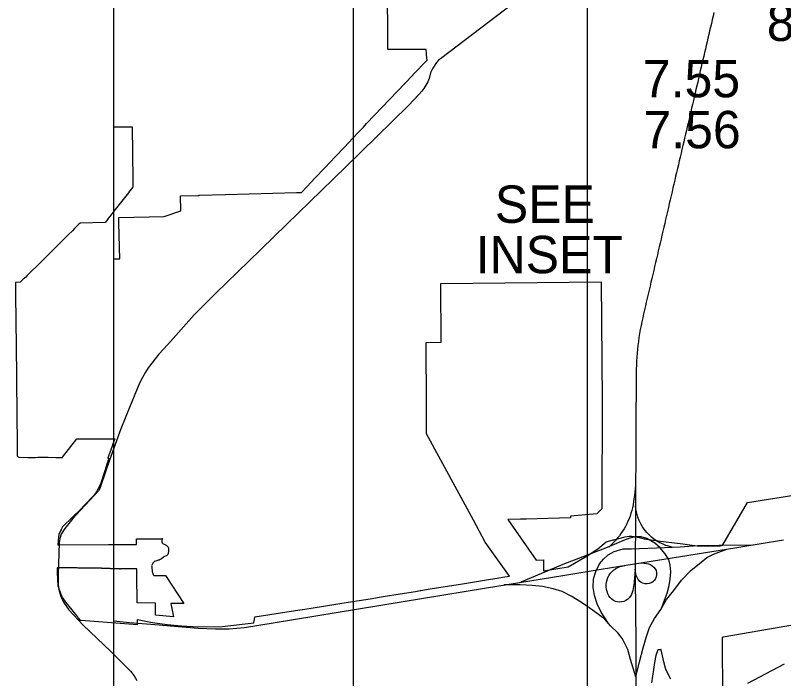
# Model space of a CAD drawing. Extents: x 1127717 to 1741049, y 2026793 to 2244711.
# Drawn here: x 1237881 to 1242222, y 2136836 to 2140586 of the extents above; entities that cross this region are included whole.
import ezdxf

# ---------------------------------------------------------------- set-up
doc = ezdxf.new("R2010")
doc.units = 0
for name, color, linetype in [('1', 7, 'Continuous'), ('10', 7, 'Continuous'), ('15', 7, 'Continuous'), ('19', 7, 'Continuous'), ('30', 7, 'Continuous'), ('58', 7, 'Continuous'), ('6', 7, 'Continuous')]:
    doc.layers.add(name, color=color, linetype=linetype)

msp = doc.modelspace()

# ---------------------------------------------------------------- linework, layer by layer
at = {"layer": '1'}
msp.add_lwpolyline([(1238438.2, 2155644.2), (1269451.6, 2155644.2), (1269451.6, 2123596.1), (1238438.2, 2123596.1)], close=True, dxfattribs=at)
at = {"layer": '10'}
for points in [[(1240958.6, 2140856.9), (1240283.3, 2140339.5), (1240272.1, 2140332.1), (1240260.5, 2140319.1), (1240239.2, 2140288.2), (1240227.1, 2140261.2), (1240219.8, 2140229.8), (1240211, 2140209.4), (1240200.1, 2140191.4), (1240188.9, 2140171.9), (1240177.9, 2140157), (1240160.6, 2140137.8), (1240102.4, 2140076), (1239834, 2139812.7), (1239676.7, 2139660), (1239413.6, 2139403.5), (1239199.2, 2139194.9), (1239013.8, 2139016.1), (1238890.8, 2138892.6), (1238741.9, 2138726.1), (1238692, 2138671.1), (1238671.9, 2138644.8), (1238652.3, 2138620), (1238631.8, 2138592.6), (1238616.2, 2138568), (1238598.8, 2138538.7), (1238582.4, 2138507), (1238526.9, 2138369), (1238478.2, 2138248.3), (1238413.1, 2138070.7), (1238365.2, 2137928), (1238358.3, 2137911.2), (1238350.3, 2137897.3), (1238327.7, 2137873.4), (1238249.8, 2137789.3), (1238206, 2137742), (1238184, 2137713.6), (1238161.1, 2137685.2), (1238140.8, 2137652.3), (1238133.8, 2137636.5), (1238128.9, 2137606.2), (1238123.9, 2137422.8), (1238122.8, 2137369.1), (1238126.3, 2137340.6), (1238136, 2137306.8), (1238153.3, 2137268.8), (1238184.3, 2137225.8), (1238265.3, 2137139.4), (1238419.8, 2136991.4)], [(1241828.2, 2140602.7), (1241823.3, 2140581.7), (1241818.5, 2140560.8), (1241813.6, 2140540), (1241808.7, 2140519.1), (1241803.8, 2140498.4), (1241799, 2140477.8), (1241794.2, 2140457.2), (1241789.5, 2140436.7), (1241784.8, 2140416.2), (1241780, 2140395.7), (1241775.1, 2140375.1), (1241770.2, 2140354.5), (1241765.3, 2140333.9), (1241760.5, 2140313.2), (1241755.7, 2140292.4), (1241750.9, 2140271.6), (1241746, 2140250.7), (1241741.1, 2140229.8), (1241736.3, 2140208.9), (1241731.4, 2140187.9), (1241726.5, 2140166.9), (1241721.6, 2140145.9), (1241716.7, 2140124.9), (1241711.9, 2140103.9), (1241707, 2140082.8), (1241702, 2140061.8), (1241697.1, 2140040.7), (1241692.1, 2140019.6), (1241687.3, 2139998.5), (1241682.3, 2139977.3), (1241677.4, 2139956), (1241672.4, 2139934.8), (1241667.4, 2139913.6), (1241662.4, 2139892.2), (1241657.4, 2139870.9), (1241652.4, 2139849.5), (1241647.5, 2139828), (1241642.5, 2139806.5), (1241637.5, 2139784.9), (1241632.4, 2139763.2), (1241627.3, 2139741.5), (1241622.2, 2139719.8), (1241617.1, 2139698), (1241611.9, 2139676.1), (1241606.8, 2139654.2), (1241601.7, 2139632.2), (1241596.6, 2139610.1), (1241591.4, 2139588), (1241586.3, 2139565.9), (1241581.1, 2139543.7), (1241575.9, 2139521.5), (1241570.7, 2139499.2)], [(1241570.7, 2139499.2), (1241565.5, 2139476.9), (1241560.4, 2139454.6), (1241555.2, 2139432.4), (1241550.1, 2139410.1), (1241544.9, 2139387.8), (1241539.6, 2139365.6), (1241534.4, 2139343.4), (1241529.2, 2139321.2), (1241524.1, 2139299), (1241518.9, 2139276.8), (1241513.7, 2139254.6), (1241508.5, 2139232.4), (1241503.3, 2139210.2), (1241498.1, 2139188), (1241492.9, 2139165.8), (1241487.8, 2139143.6), (1241482.7, 2139121.4), (1241477.5, 2139099.1), (1241472.3, 2139076.8), (1241467.1, 2139054.6), (1241461.8, 2139032.3), (1241456.6, 2139010), (1241451.4, 2138987.7), (1241446.2, 2138965.4), (1241441, 2138943), (1241435.9, 2138920.7), (1241430.7, 2138898.4), (1241425.7, 2138876.2), (1241420.8, 2138854.1), (1241416.3, 2138831.9), (1241412.1, 2138809.7), (1241408.2, 2138787.5), (1241404.6, 2138765.2), (1241401.4, 2138742.9), (1241398.6, 2138720.5), (1241396.3, 2138698.1), (1241394.2, 2138675.7), (1241392.6, 2138653.2), (1241391.3, 2138630.7), (1241390.4, 2138608.3), (1241389.7, 2138585.8), (1241389.2, 2138563.4), (1241388.9, 2138540.9), (1241388.7, 2138518.5), (1241388.5, 2138496.1), (1241388.4, 2138473.7), (1241388.3, 2138451.7), (1241388.1, 2138429.9), (1241388, 2138408.5), (1241387.8, 2138387.5), (1241387.7, 2138366.8), (1241387.6, 2138346.6), (1241387.6, 2138326.6), (1241387.5, 2138306.6), (1241387.5, 2138286.7), (1241387.4, 2138266.8), (1241387.3, 2138246.9), (1241387.2, 2138226.9), (1241387.1, 2138206.8), (1241387.1, 2138186.8), (1241387, 2138166.7), (1241386.8, 2138146.6), (1241386.7, 2138126.6), (1241386.5, 2138106.8), (1241386.5, 2138087.2), (1241386.4, 2138067.8), (1241386.4, 2138048.7), (1241386.3, 2138029.9), (1241386, 2138011.1), (1241385.6, 2137992.3), (1241384.9, 2137974), (1241384.9, 2137956.2), (1241385.2, 2137938.1), (1241385.4, 2137919.8), (1241385.4, 2137901.2), (1241385.4, 2137882.5), (1241385.4, 2137863.6), (1241385, 2137844.7), (1241384.9, 2137825.9), (1241384.8, 2137806.7), (1241385.1, 2137787.5), (1241385.5, 2137768.3)], [(1241385, 2137936.6), (1241384.2, 2137928.4), (1241382.3, 2137909), (1241380.4, 2137890), (1241378.5, 2137871.5), (1241376.3, 2137853.8), (1241374, 2137835.7), (1241371, 2137818.9), (1241367.4, 2137802.5), (1241363.4, 2137786.6), (1241359.1, 2137771), (1241354.2, 2137755.7), (1241348.6, 2137740.7), (1241342.4, 2137725.9), (1241335.6, 2137711.5), (1241328.2, 2137697.3), (1241320.3, 2137683.4), (1241311.9, 2137669.8), (1241303.1, 2137656.6), (1241293.8, 2137643.8), (1241284.2, 2137631.7), (1241274.3, 2137620.2), (1241264.5, 2137609.5), (1241255.2, 2137599.9), (1241246.4, 2137591.4), (1241233.8, 2137580.4)], [(1241591.1, 2137579.6), (1241584.3, 2137581.4), (1241578.6, 2137582.9), (1241572.1, 2137584.7), (1241564.9, 2137586.9), (1241557.2, 2137589.5), (1241549, 2137592.6), (1241540.5, 2137596.1), (1241531.7, 2137600.3), (1241522.6, 2137604.9), (1241513.4, 2137610.1), (1241504.1, 2137615.7), (1241494.8, 2137621.9), (1241485.4, 2137628.6), (1241476.1, 2137636), (1241467, 2137644.1), (1241458.1, 2137652.8), (1241449.4, 2137662.3), (1241441, 2137672.5), (1241432.9, 2137683.3), (1241425, 2137694.8), (1241417.6, 2137707), (1241410.7, 2137720), (1241404.4, 2137733.9), (1241398.7, 2137748.4), (1241393.8, 2137763.7), (1241390, 2137779.7), (1241387, 2137796.3), (1241384.9, 2137813.4)], [(1241385.5, 2137768.3), (1241384.4, 2137672.3), (1241384.4, 2137653.2), (1241384.3, 2137634.1), (1241384, 2137595.9), (1241383.9, 2137576.7), (1241383.7, 2137557.5), (1241383.5, 2137538.2), (1241383.4, 2137519), (1241383.4, 2137500.1), (1241383.3, 2137481.3), (1241383.4, 2137462.4), (1241383.4, 2137443.5), (1241383.4, 2137424.6), (1241383.3, 2137405.8), (1241386.6, 2137038.7)], [(1238419.8, 2136991.4), (1238532.2, 2136878.1), (1238552.6, 2136852.2), (1238568.2, 2136826.7)]]:
    msp.add_lwpolyline(points, dxfattribs=at)
at = {"layer": '15'}
msp.add_lwpolyline([(1242020.6, 2136811.2), (1242227.5, 2136920)], dxfattribs=at)
at = {"layer": '19'}
for points in [[(1241532.1, 2137235.3), (1241564.2, 2137320.5), (1241575.6, 2137363.1), (1241580.8, 2137399.4), (1241584.9, 2137440.2), (1241581.6, 2137477.3), (1241572.9, 2137510.1), (1241550.7, 2137544.4), (1241524.7, 2137575.1), (1241494.3, 2137601.6), (1241449.4, 2137628), (1241416.6, 2137638.4), (1241388.6, 2137637.9), (1241353.5, 2137630.1), (1241316.4, 2137618.2), (1241225, 2137578.2), (1240973.7, 2137481.3), (1240853.6, 2137431.2), (1240737, 2137381.4)], [(1238438.2, 2137162.8), (1238526.9, 2137154.4), (1238694.7, 2137139.9), (1238801.4, 2137131.3), (1238915.1, 2137120.9), (1239011.6, 2137117.8), (1239089.5, 2137118.7), (1239175.6, 2137124.8), (1239337, 2137151.2), (1240542.9, 2137350.2), (1240973.9, 2137419.5), (1241202.3, 2137456.5), (1241947.1, 2137576.4), (1242221.7, 2137621.4)], [(1241231.9, 2137149), (1241190.5, 2137212.1), (1241168.4, 2137258.5), (1241154.2, 2137306.6), (1241146.6, 2137352), (1241147.4, 2137400.3), (1241160.9, 2137441.4), (1241181.8, 2137486.3), (1241203.3, 2137511.7), (1241230.9, 2137536.8), (1241265.2, 2137556.1), (1241316.2, 2137569.5), (1241361.5, 2137571.2), (1241408, 2137571.3), (1241503.7, 2137575.8), (1241638.3, 2137582.2), (1241737.9, 2137589.3), (1241857.2, 2137591.2), (1242047.3, 2137592.8)], [(1241386.2, 2136846.3), (1241406.7, 2136930.9), (1241428.3, 2137011.5), (1241447, 2137074.4), (1241463.2, 2137126.2), (1241492.3, 2137176.9), (1241528, 2137227.9), (1241559.5, 2137284.2), (1241601.1, 2137334.4), (1241645.5, 2137392.8), (1241700.4, 2137449), (1241744.6, 2137485.7), (1241787.8, 2137520.9), (1241825.6, 2137539.3), (1241901.5, 2137569)], [(1241383.4, 2137467), (1241382.2, 2137445.3), (1241381.9, 2137437.7), (1241381.4, 2137429.4), (1241380.8, 2137420.4), (1241380, 2137410.9), (1241379.2, 2137400.9), (1241378.2, 2137390.4), (1241377.1, 2137379.6), (1241375.9, 2137368.6), (1241374.6, 2137357.4), (1241372.7, 2137346.3), (1241370, 2137335.1), (1241366.4, 2137323.9), (1241361.9, 2137312.9), (1241356.1, 2137302.3), (1241349, 2137292.5), (1241340.3, 2137284.3), (1241330.2, 2137277.9), (1241319.4, 2137273.2), (1241307.8, 2137270.2), (1241295.8, 2137269.1), (1241283.8, 2137270.1), (1241272.1, 2137273.3), (1241261.1, 2137278.5), (1241251, 2137285.6), (1241242, 2137294.4), (1241234.7, 2137304.6), (1241229, 2137316.1), (1241224.6, 2137328.3), (1241221.6, 2137341.2), (1241219.9, 2137354.6), (1241219.8, 2137368.2), (1241221.4, 2137381.9), (1241224.6, 2137395.4), (1241229.4, 2137408.3), (1241235.8, 2137420.6), (1241243.6, 2137432), (1241252.5, 2137442.3), (1241262.4, 2137451.3), (1241273.1, 2137459), (1241284.5, 2137465.2), (1241296.4, 2137469.8), (1241308.6, 2137473), (1241324.8, 2137476.2)], [(1241404.5, 2137489), (1241422.5, 2137490.5), (1241434.6, 2137490), (1241446.5, 2137488.2), (1241458.2, 2137485.2), (1241469.5, 2137481), (1241480.1, 2137475), (1241489.1, 2137467.2), (1241496.3, 2137457.9), (1241501.3, 2137447.4), (1241504, 2137436.1), (1241504.4, 2137424.4), (1241502.5, 2137412.9), (1241498.2, 2137402.2), (1241491.6, 2137392.6), (1241483.3, 2137384.5), (1241473.4, 2137378.1), (1241462.4, 2137373.8), (1241450.7, 2137371.8), (1241438.8, 2137372.4), (1241427.3, 2137375.4), (1241416.8, 2137380.8), (1241407.6, 2137388.3), (1241400.2, 2137397.5), (1241394.2, 2137407.8), (1241389.7, 2137418.7), (1241386.4, 2137430), (1241384.4, 2137441.5), (1241383.4, 2137454.4)], [(1241386.2, 2136846.3), (1241357.2, 2136945.1), (1241341.3, 2137001.3), (1241312.2, 2137060.9), (1241285.5, 2137094.6), (1241244.7, 2137134.8), (1241210.9, 2137172.7), (1241146.8, 2137219), (1241080.2, 2137266.8), (1241021, 2137302.3), (1240971.1, 2137329.1), (1240920.7, 2137343.3), (1240859.8, 2137356.7), (1240801.7, 2137362.1), (1240734.1, 2137366.2), (1240642.3, 2137366.2)], [(1241386.6, 2137038.7), (1241386.2, 2136846.3), (1241381.1, 2136058.2), (1241363.1, 2134761.7), (1241360, 2134638.6)]]:
    msp.add_lwpolyline(points, dxfattribs=at)
at = {"layer": '30'}
for p, q in [((1239791.2, 2119636.1), (1239791.2, 2151684.2)), ((1241111.2, 2151684.2), (1241111.2, 2119636.1))]:
    msp.add_line(p, q, dxfattribs=at)
at = {"layer": '6'}
for points in [[(1238471.6, 2139210.5), (1238466.9, 2139410.8), (1238466.9, 2139413.3), (1238466.8, 2139415.6), (1238466.2, 2139443.3), (1238722.1, 2139449.5), (1238815.8, 2139480.2), (1238814.8, 2139565.6), (1238917.9, 2139568.5), (1238920.2, 2139568.6), (1238922.3, 2139568.6), (1239067, 2139572.6), (1239068.4, 2139572.7), (1239069.5, 2139572.7), (1239470.3, 2139583.8), (1239473.7, 2139583.9), (1239477.5, 2139584), (1239498.8, 2139584.6), (1239553.6, 2139644.9), (1239573.5, 2139666), (1239631.7, 2139726.4), (1239687.9, 2139786), (1239740.5, 2139840.4), (1239787.3, 2139891), (1239819.3, 2139924.9), (1239847.7, 2139954.4), (1239865.5, 2139973.7), (1240126.3, 2140247.1), (1240128, 2140249), (1240129.8, 2140250.8), (1240208, 2140333.5), (1240204.7, 2140361.8), (1240204.6, 2140363.9), (1240204.4, 2140367.4), (1240204.2, 2140371), (1240203.1, 2140393.8), (1239985.2, 2140392.9), (1239986, 2140490.7), (1239985.2, 2140534.9), (1239985, 2140548.6), (1239981.9, 2140720.9)], [(1238438.2, 2139955.2), (1238540.8, 2139955.9), (1238544.6, 2139655.6), (1238545.1, 2139614.7), (1238543.9, 2139613.1), (1238528.4, 2139593.5), (1238526.9, 2139591.5), (1238520, 2139582.9), (1238445.9, 2139488.9), (1238413.5, 2139447.9), (1238403.5, 2139435.2), (1238402.9, 2139434.5), (1238388.1, 2139415.6), (1238246.7, 2139411.8), (1238240.7, 2139405.9), (1238240.7, 2139405.8), (1238215.5, 2139380.6), (1238203.4, 2139368.5), (1238180.6, 2139345.7), (1238076.7, 2139241.9), (1238029.2, 2139194.4), (1237947.1, 2139112.8), (1237941, 2139106.7), (1237926.1, 2139093.9), (1237908.3, 2139078.5), (1237883.5, 2139076.7), (1237883.5, 2139076.7), (1237881.4, 2139076.6), (1237881.4, 2139074.7), (1237881.4, 2139074.7), (1237881.5, 2139065.9), (1237881.6, 2139058.8), (1237881.7, 2139054.6), (1237882.1, 2139020.6), (1237882.6, 2138973.9), (1237882.7, 2138963), (1237882.8, 2138960.7), (1237882.8, 2138956.4), (1237883.4, 2138909.6), (1237883.9, 2138857.3), (1237884, 2138842.9), (1237884.2, 2138826.4), (1237885, 2138746.2), (1237885.1, 2138744.2), (1237885.1, 2138741.9), (1237887.4, 2138517.5), (1237889.4, 2138338.7), (1237891.4, 2138156.4), (1237891.6, 2138148.7), (1237892.4, 2138099.3), (1237891.8, 2138095.9), (1237891.8, 2138095.9), (1237891.5, 2138094), (1237891.7, 2138093.8), (1237894.5, 2138092.2), (1237894.9, 2138091.9), (1237897.9, 2138090.1), (1237901.3, 2138088.1), (1237902.6, 2138088.1), (1237951.1, 2138086.8), (1237957.2, 2138086.6), (1237964.8, 2138086.4), (1237978.2, 2138086.8), (1237985.1, 2138087), (1237995.3, 2138087.3), (1238008.7, 2138087.6), (1238016.2, 2138087.9), (1238025.3, 2138088.1), (1238026.4, 2138088.1), (1238039.7, 2138088.5), (1238042.3, 2138088.6), (1238050.6, 2138088.4), (1238055.8, 2138088.3), (1238058.5, 2138088.3), (1238061.2, 2138088.3), (1238064.8, 2138088.2), (1238066.5, 2138088.2), (1238109.7, 2138087.4), (1238121, 2138087.3), (1238147.2, 2138086.8), (1238148.3, 2138088.2), (1238228.2, 2138192.7), (1238443.1, 2138192.2), (1238431.1, 2138158.9), (1238430.6, 2138157.4), (1238430, 2138155.9), (1238418.6, 2138124.2), (1238409.8, 2138099.7), (1238404.3, 2138084.5), (1238403.9, 2138083.1), (1238409.3, 2138082.9)], [(1238438.2, 2139955.2), (1238540.8, 2139955.9), (1238544.6, 2139655.6), (1238545.1, 2139614.7), (1238543.9, 2139613.1), (1238528.4, 2139593.5), (1238526.9, 2139591.5), (1238520, 2139582.9), (1238445.9, 2139488.9), (1238438.2, 2139479.2)], [(1238438.2, 2139210.4), (1238471.6, 2139210.5)], [(1238571.5, 2137153.2), (1238571.5, 2137156.2), (1238571.6, 2137165.9), (1238571.6, 2137167.7), (1238571.7, 2137169.6), (1238571.7, 2137170.2), (1238655.3, 2137154.5), (1238739.8, 2137142.6), (1238820.7, 2137135.5), (1238913.1, 2137129.3), (1239049.2, 2137130.9), (1239228.6, 2137152.9), (1239228.8, 2137153.8), (1239231.6, 2137170), (1239234.2, 2137185.1), (1239234.2, 2137185.1), (1239464.2, 2137221.7), (1239502, 2137227.7), (1239505.2, 2137228.2), (1239564.5, 2137237.6), (1239761.3, 2137268.6), (1239886.1, 2137288), (1239960.3, 2137300.2), (1240055.4, 2137315.8), (1240141.9, 2137330), (1240167.9, 2137334.2), (1240170.6, 2137334.7), (1240173, 2137335.1), (1240225.2, 2137343.6), (1240407.7, 2137373), (1240564.9, 2137398.3), (1240604.1, 2137404.7), (1240633.1, 2137409.3), (1240672.6, 2137415.7), (1240535.8, 2137607.3), (1240470, 2137731.5), (1240204.5, 2138220.1), (1240203.9, 2138396.4), (1240201.5, 2138722.3), (1240201.5, 2138723.4), (1240201.5, 2138724.5), (1240201.4, 2138737.1), (1240286.8, 2138738.2), (1240284.4, 2139069.4), (1241191, 2139080.2), (1241197.5, 2138411), (1241194.1, 2137796.2), (1241167.1, 2137768.7), (1241018.2, 2137755.8), (1241018.3, 2137744.9), (1240767, 2137738.7), (1240742.6, 2137738.1), (1240736.2, 2137738), (1240663.9, 2137736.2), (1240824.4, 2137507.1), (1240864.5, 2137508.3), (1240864.5, 2137452.1), (1240864.5, 2137446.8), (1241003.8, 2137469.4), (1241112.6, 2137530.1), (1241173.1, 2137570), (1241218.4, 2137609.4), (1241253.4, 2137619.1), (1241258.4, 2137620.5), (1241263.3, 2137621.8), (1241290.7, 2137629.4), (1241326.2, 2137638.7), (1241350.1, 2137641.1), (1241364.2, 2137641.3), (1241373.4, 2137639.4), (1241376.1, 2137639.2), (1241378.8, 2137639), (1241378.9, 2137639), (1241380.6, 2137638.8), (1241382.9, 2137638.5), (1241384.6, 2137638.3), (1241386.4, 2137638.1), (1241388.3, 2137637.9), (1241391, 2137637.6), (1241391.8, 2137637.5), (1241393.7, 2137637.1), (1241406.3, 2137634.6), (1241421, 2137630.7), (1241434, 2137626.1), (1241499.4, 2137617.6), (1241505.2, 2137616.9), (1241511.4, 2137616.1), (1241652.8, 2137597.7), (1241679, 2137594.3), (1241732.9, 2137587.3), (1241862.8, 2137587.9), (1241877.7, 2137590.4), (1241877.7, 2137593.8), (1242017.4, 2137832.4), (1242861.5, 2137966.1)], [(1238409.3, 2138082.9), (1238408.4, 2138079.9), (1238405.8, 2138071.8), (1238405.7, 2138071.5), (1238404.2, 2138066.6), (1238404.1, 2138066.1), (1238402.1, 2138059.9), (1238399, 2138049.8), (1238388.4, 2138015.9), (1238361.9, 2137936.7), (1238349.7, 2137910.7), (1238339.4, 2137892.9), (1238322.1, 2137869.6), (1238272.4, 2137816.9), (1238249.5, 2137792.6), (1238205.8, 2137751), (1238146.9, 2137694.9), (1238141.8, 2137683.6), (1238140.6, 2137681), (1238139.4, 2137678.4), (1238135.2, 2137669.1), (1238126.8, 2137650.4), (1238125.5, 2137637.2), (1238121.2, 2137592.9), (1238125.6, 2137592.9), (1238129.6, 2137592.9), (1238131.1, 2137592.9), (1238408.2, 2137594), (1238566.2, 2137594.7), (1238565.8, 2137626.3), (1238713.8, 2137627.7), (1238713.6, 2137626.9), (1238711.2, 2137623.9), (1238709.8, 2137620.3), (1238709.6, 2137616.3), (1238708.8, 2137612.5), (1238708.9, 2137609), (1238710, 2137605), (1238711.8, 2137602.3), (1238716.2, 2137598.7), (1238721.8, 2137596.1), (1238726.8, 2137594.5), (1238729.3, 2137593.4), (1238734.2, 2137590.3), (1238738.3, 2137587.4), (1238741.1, 2137583.2), (1238744.5, 2137579.3), (1238745.8, 2137576.6), (1238746.2, 2137571.6), (1238746.9, 2137559.3), (1238746.3, 2137551.8), (1238744.9, 2137548), (1238743.8, 2137543), (1238742.5, 2137538.9), (1238741.3, 2137536.4), (1238739.4, 2137534.1), (1238736.7, 2137532), (1238733, 2137530.1), (1238728.5, 2137528.3), (1238724.1, 2137526.6), (1238723.3, 2137526.3), (1238721.1, 2137525.3), (1238718.2, 2137523.2), (1238706.5, 2137513.8), (1238699.1, 2137510.1), (1238693.2, 2137506.9), (1238688.5, 2137505.3), (1238680.3, 2137502.8), (1238675.3, 2137501.4), (1238673.3, 2137501.6), (1238671.3, 2137501), (1238669.3, 2137500.2), (1238665.4, 2137497.3), (1238663, 2137494.3), (1238660.3, 2137491.9), (1238658.2, 2137489.4), (1238655.3, 2137484.8), (1238654.1, 2137481.7), (1238652.5, 2137478.4), (1238651.3, 2137475.1), (1238651.7, 2137470.1), (1238652.2, 2137463.1), (1238652.6, 2137457.2), (1238654.1, 2137450.2), (1238654.3, 2137442.7), (1238655.8, 2137436), (1238660.1, 2137425.8), (1238662.2, 2137421.4), (1238663, 2137419.4), (1238729.1, 2137418.6), (1238833.3, 2137260.8), (1238759.5, 2137261.9), (1238775.5, 2137185.5), (1238673.4, 2137196.2), (1238673.7, 2137264), (1238570.3, 2137265.2), (1238568.4, 2137420.8), (1238567.9, 2137456.6), (1238522.3, 2137456.5), (1238521.1, 2137456.5)], [(1238521.1, 2137456.5), (1238504.5, 2137456.8), (1238490.3, 2137457), (1238489.8, 2137457), (1238484.3, 2137456.9), (1238476.1, 2137456.4), (1238473.5, 2137456.2), (1238471.6, 2137456), (1238470.3, 2137456.3), (1238468.1, 2137456.8), (1238467.1, 2137457.1), (1238462.8, 2137457.5), (1238455, 2137457.7), (1238453, 2137457.8), (1238446, 2137458), (1238441.3, 2137457.8), (1238437.5, 2137457.7), (1238435.3, 2137457.5), (1238433.8, 2137457.4), (1238428, 2137457.4), (1238424.3, 2137457.3), (1238420.8, 2137458), (1238417.5, 2137458.6), (1238417.5, 2137458.6), (1238414.5, 2137458.5), (1238410, 2137458.2), (1238404.5, 2137458.7), (1238403.1, 2137458.8), (1238399.7, 2137458.8), (1238392.5, 2137459.4), (1238388.9, 2137459.6), (1238384.9, 2137459.9), (1238377.9, 2137459.9), (1238373.5, 2137460), (1238369.9, 2137460), (1238367.1, 2137460.2), (1238362.4, 2137460.5), (1238352.6, 2137461.2), (1238335.4, 2137461.2), (1238332.3, 2137461.2), (1238324.6, 2137461.1), (1238310.6, 2137461.2), (1238304.9, 2137461.3), (1238299.4, 2137461.3), (1238291.6, 2137461.4), (1238284.6, 2137461.3), (1238277.6, 2137461.2), (1238267.6, 2137461.4), (1238253.6, 2137461.2), (1238245.9, 2137461.6), (1238240.1, 2137461.8), (1238235.6, 2137461.9), (1238230.6, 2137462), (1238223.8, 2137462.3), (1238216.7, 2137462.6), (1238216.5, 2137462.6), (1238215.9, 2137462.6), (1238206.8, 2137462.3), (1238196, 2137462.5), (1238189.5, 2137462.5), (1238186.5, 2137462.5), (1238174.3, 2137462.9), (1238161.7, 2137463.2), (1238157.9, 2137463.1), (1238152.5, 2137463), (1238144.7, 2137462.9), (1238137.5, 2137462.8), (1238132.3, 2137462.6), (1238132.3, 2137462.6), (1238130.1, 2137462.5), (1238123.1, 2137462.3), (1238118.8, 2137462.2), (1238117, 2137462.1), (1238117, 2137462.1), (1238117.4, 2137454.3), (1238117.6, 2137448), (1238118.1, 2137437.3), (1238121.6, 2137362.7), (1238121.6, 2137361), (1238125.2, 2137351.3), (1238126.7, 2137347.3), (1238127.6, 2137344.7), (1238134.7, 2137325.4), (1238144.1, 2137299.7), (1238145.6, 2137297.4), (1238148, 2137293.8), (1238164, 2137269.3), (1238173.3, 2137257.8), (1238183, 2137245.9), (1238192.1, 2137234.7), (1238213.6, 2137208.3), (1238232.6, 2137185), (1238235.1, 2137181.9), (1238237.6, 2137178.9), (1238242.2, 2137173.3), (1238247.6, 2137167.9), (1238252.7, 2137167.5), (1238571.4, 2137142), (1238571.5, 2137150.3), (1238571.5, 2137153.2)], [(1242563.2, 2137189.1), (1242553.4, 2137187.4), (1242548.9, 2137186.6), (1242544.6, 2137185.9), (1241880.4, 2137070.3), (1241874.6, 2137069.3), (1241874.8, 2137036.7)], [(1241874.8, 2137036.7), (1241876.1, 2136749.8)], [(1241585.2, 2136833.3), (1241568, 2136864.8), (1241556.6, 2136890.1), (1241554.1, 2136895.6), (1241544.5, 2136931.4), (1241529.9, 2136998.4), (1241529.5, 2137000.3), (1241528.9, 2137000.3), (1241528.7, 2137000.3), (1241526.9, 2137000.1), (1241525, 2137000), (1241511.9, 2136998.9), (1241500.3, 2136966.5), (1241493.2, 2136927.5), (1241486.8, 2136888), (1241474.8, 2136813.7)]]:
    msp.add_lwpolyline(points, dxfattribs=at)

# ---------------------------------------------------------------- texts
at = {"layer": '58'}
for s, p in [('8.1 1', (1242126.9, 2140441.1)), ('7.55', (1241426.5, 2140122.8)), ('7.56', (1241429.9, 2139834.6)), ('SEE', (1240590.4, 2139413)), ('INSET', (1240482.3, 2139128.3))]:
    msp.add_text(s, height=211.2, dxfattribs=at).set_placement(p)

doc.saveas('drawing.dxf')
